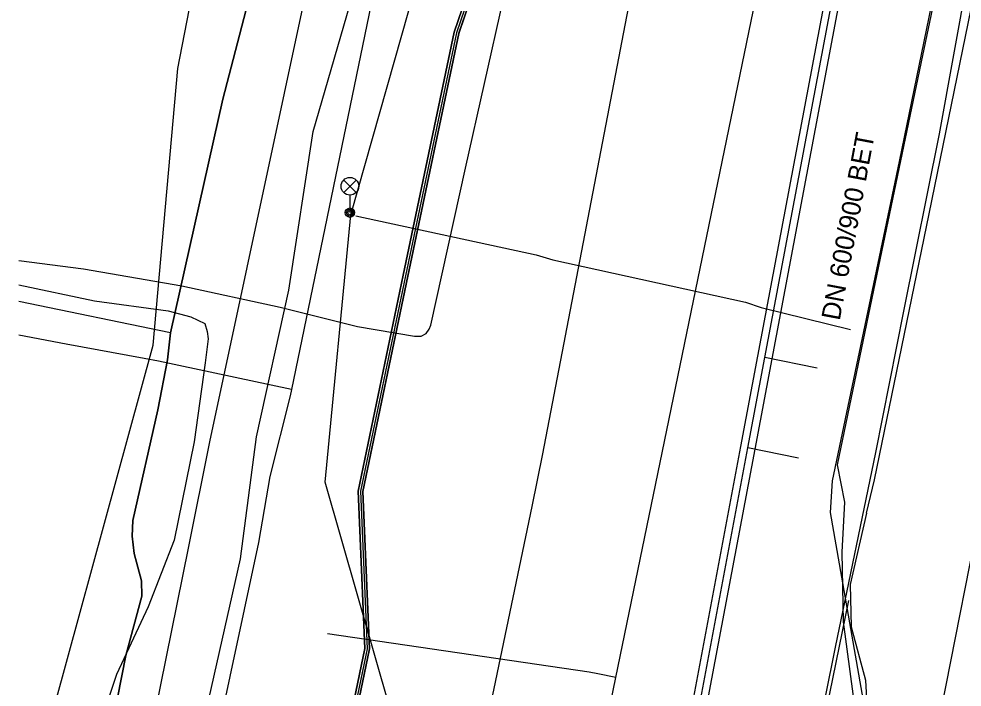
# Model space of a CAD drawing. Extents: x -595540 to -593988, y -1160850 to -1159202.
# Drawn here: x -595539.58 to -595499.41, y -1159544.34 to -1159515.87 of the extents above; entities that cross this region are included whole.
import ezdxf

# ---------------------------------------------------------------- set-up
doc = ezdxf.new("R2010")
doc.units = 0
for name, color, linetype in [('BKOM_kabel koordinační_optický', 7, 'Continuous'), ('BVK-JEDNOTNA_popisy', 7, 'Continuous'), ('BVK-JEDNOTNA_trasa sítě', 7, 'Continuous'), ('BVK-JEDNOTNA_trasa sítě obvodem', 7, 'Continuous'), ('BVK-VODOVOD_trasa sítě', 7, 'Continuous'), ('CETIN_kabel podzemní', 7, 'Continuous'), ('DPMB_kabel', 7, 'Continuous'), ('DPMB_kyneta', 7, 'Continuous'), ('DPMB_trolejové vedení-nosné lano', 7, 'Continuous'), ('DSP-SDEL-VODAFONE_kabel', 7, 'Continuous'), ('EON-NN_kabel', 7, 'Continuous'), ('EON-NN_kabel zrušené sítě', 7, 'Continuous'), ('EON-VN_kabel', 7, 'Continuous'), ('INNOGY-NTL_trasa sítě', 7, 'Continuous'), ('INNOGY-STL_trasa sítě', 7, 'Continuous'), ('JEDNOTNA_trasa neprovozované sítě', 7, 'Continuous'), ('TSB_kabel VO', 7, 'Continuous'), ('TSB_lampy VO', 7, 'Continuous')]:
    doc.layers.add(name, color=color, linetype=linetype)

msp = doc.modelspace()

# ---------------------------------------------------------------- linework, layer by layer
at = {"layer": 'BKOM_kabel koordinační_optický'}
for points in [[(-595504.41, -1159536.46), (-595504.72, -1159534.87), (-595503.028, -1159526.757), (-595501.088, -1159517.432), (-595499.039, -1159507.678), (-595498.496, -1159506.323), (-595497.188, -1159505.596), (-595495.789, -1159497.989), (-595496.784, -1159495.952), (-595496.959, -1159491.57), (-595511.534, -1159487.548), (-595515.033, -1159486.82), (-595512.879, -1159476.273), (-595510.369, -1159464.074)], [(-595518.91, -1159605.43), (-595517.68, -1159600.98), (-595516.64, -1159597.95), (-595514.94, -1159594.54), (-595511.13, -1159583.41), (-595509.02, -1159572.87), (-595506.14, -1159558.89), (-595503.77, -1159546.75), (-595504.47, -1159541.56), (-595504.52, -1159538.6), (-595504.41, -1159536.46)]]:
    msp.add_lwpolyline(points, dxfattribs=at)
at = {"layer": 'BVK-JEDNOTNA_trasa sítě'}
msp.add_lwpolyline([(-595510.8, -1159546.19), (-595508.537, -1159534.149), (-595507.812, -1159530.306), (-595504.126, -1159510.698), (-595504.05, -1159510.273), (-595503.578, -1159507.777), (-595502.09, -1159499.87)], dxfattribs=at)
at = {"layer": 'BVK-JEDNOTNA_trasa sítě obvodem'}
for points in [[(-595511.095, -1159546.135), (-595508.832, -1159534.094), (-595508.107, -1159530.251), (-595504.421, -1159510.644), (-595504.345, -1159510.219), (-595503.873, -1159507.722), (-595502.385, -1159499.815)], [(-595501.795, -1159499.925), (-595503.283, -1159507.833), (-595503.755, -1159510.328), (-595503.831, -1159510.752), (-595507.517, -1159530.362), (-595508.242, -1159534.205), (-595510.505, -1159546.245)]]:
    msp.add_lwpolyline(points, dxfattribs=at)
at = {"layer": 'BVK-VODOVOD_trasa sítě'}
msp.add_line((-595515.212, -1159621.352), (-595494.616, -1159516.344), dxfattribs=at)
for points in [[(-595529.291, -1159617.5), (-595514.159, -1159543.939), (-595505.658, -1159502.67), (-595497.983, -1159465.258), (-595497.446, -1159462.645), (-595496.304, -1159457.089)], [(-595514.159, -1159543.939), (-595514.93, -1159543.78), (-595515.301, -1159543.704), (-595526.44, -1159542.08)]]:
    msp.add_lwpolyline(points, dxfattribs=at)
at = {"layer": 'CETIN_kabel podzemní'}
for points in [[(-595516.04, -1159486.64), (-595516.23, -1159487.61), (-595519.4, -1159490.12), (-595520.41, -1159495.01), (-595527.97, -1159531.66)], [(-595527.97, -1159531.66), (-595533.64, -1159530.46), (-595534.25, -1159530.35), (-595537.57, -1159529.73), (-595539.58, -1159529.349)], [(-595527.97, -1159531.66), (-595528.02, -1159531.93), (-595528.89, -1159535.37), (-595529.37, -1159538.18)], [(-595529.37, -1159538.18), (-595531.21, -1159546.74)]]:
    msp.add_lwpolyline(points, dxfattribs=at)
at = {"layer": 'DPMB_kabel'}
for points in [[(-595539.58, -1159582.216), (-595539.432, -1159582.219), (-595538.241, -1159581.811), (-595534.15, -1159578.333), (-595531.476, -1159575.393), (-595529.566, -1159565.788), (-595529.488, -1159565.133), (-595529.174, -1159564.486), (-595524.65, -1159542.718), (-595524.928, -1159536.008), (-595523.012, -1159526.84), (-595520.851, -1159516.499), (-595519.845, -1159513.553), (-595518.607, -1159509.986), (-595518.497, -1159509.492), (-595518.227, -1159509.088), (-595516.814, -1159505.197), (-595514.772, -1159496.722), (-595512.512, -1159485.674), (-595511.142, -1159479.647), (-595510.632, -1159475.585), (-595506.782, -1159456.959), (-595503.271, -1159441.097), (-595502.334, -1159438.059)], [(-595539.58, -1159550.702), (-595533.858, -1159529.783), (-595532.809, -1159517.989), (-595530.449, -1159505.848), (-595529.936, -1159500.812), (-595527.678, -1159496.971), (-595525.911, -1159494.223), (-595525.165, -1159490.562), (-595521.464, -1159478.927), (-595513.025, -1159448.911), (-595510.625, -1159439.632)], [(-595539.58, -1159582.216), (-595539.432, -1159582.219), (-595538.241, -1159581.811), (-595534.15, -1159578.333), (-595531.476, -1159575.393), (-595529.566, -1159565.788), (-595529.488, -1159565.133), (-595529.174, -1159564.489), (-595529.174, -1159564.483), (-595524.65, -1159542.718), (-595524.928, -1159536.008), (-595523.012, -1159526.84), (-595520.851, -1159516.499), (-595519.845, -1159513.553), (-595518.607, -1159509.986), (-595518.497, -1159509.492), (-595518.227, -1159509.088), (-595516.814, -1159505.197), (-595514.772, -1159496.722), (-595512.512, -1159485.674), (-595511.142, -1159479.647), (-595510.632, -1159475.585), (-595506.782, -1159456.959), (-595503.271, -1159441.097)], [(-595539.58, -1159582.018), (-595539.463, -1159582.02), (-595538.34, -1159581.632), (-595534.291, -1159578.187), (-595531.663, -1159575.303), (-595529.756, -1159565.745), (-595529.49, -1159565.13), (-595529.367, -1159564.435), (-595524.85, -1159542.702), (-595525.13, -1159535.992), (-595523.208, -1159526.8), (-595521.047, -1159516.443), (-595520.033, -1159513.486), (-595518.793, -1159509.914), (-595518.5, -1159509.495), (-595518.837, -1159508.901), (-595517.37, -1159505.024), (-595515.366, -1159496.581), (-595513.098, -1159485.55), (-595511.757, -1159479.328), (-595510.832, -1159475.538), (-595506.978, -1159456.92)], [(-595539.58, -1159582.018), (-595539.463, -1159582.02), (-595538.34, -1159581.632), (-595534.291, -1159578.187), (-595531.663, -1159575.303), (-595529.756, -1159565.745), (-595529.49, -1159565.13), (-595529.367, -1159564.435), (-595524.85, -1159542.702), (-595525.13, -1159535.992), (-595523.208, -1159526.8), (-595521.047, -1159516.443), (-595520.033, -1159513.486), (-595518.793, -1159509.914), (-595518.5, -1159509.495), (-595518.837, -1159508.901), (-595517.37, -1159505.024), (-595515.366, -1159496.581), (-595513.098, -1159485.55), (-595511.757, -1159479.328), (-595510.832, -1159475.538), (-595506.978, -1159456.92)], [(-595539.58, -1159582.018), (-595539.463, -1159582.02), (-595538.34, -1159581.632), (-595534.291, -1159578.187), (-595531.663, -1159575.303), (-595529.756, -1159565.745), (-595529.49, -1159565.13), (-595529.367, -1159564.435), (-595524.85, -1159542.702), (-595525.13, -1159535.992), (-595523.208, -1159526.8), (-595521.047, -1159516.443), (-595520.033, -1159513.486), (-595518.793, -1159509.914), (-595518.5, -1159509.495), (-595518.837, -1159508.901), (-595517.37, -1159505.024), (-595515.366, -1159496.581), (-595513.098, -1159485.55), (-595511.757, -1159479.328), (-595510.832, -1159475.538), (-595506.978, -1159456.92)], [(-595539.58, -1159582.216), (-595539.432, -1159582.219), (-595538.241, -1159581.811), (-595534.15, -1159578.333), (-595531.476, -1159575.393), (-595529.566, -1159565.788), (-595529.488, -1159565.133), (-595529.174, -1159564.488), (-595524.65, -1159542.718), (-595524.928, -1159536.008), (-595523.012, -1159526.84), (-595520.851, -1159516.499), (-595519.845, -1159513.553), (-595518.607, -1159509.986), (-595518.497, -1159509.492), (-595518.227, -1159509.088), (-595516.814, -1159505.197), (-595514.772, -1159496.722), (-595512.512, -1159485.674), (-595511.142, -1159479.647), (-595510.632, -1159475.585), (-595506.782, -1159456.959)], [(-595539.58, -1159582.216), (-595539.432, -1159582.219), (-595538.241, -1159581.811), (-595534.15, -1159578.333), (-595531.476, -1159575.393), (-595529.566, -1159565.788), (-595529.488, -1159565.133), (-595529.174, -1159564.488), (-595524.65, -1159542.718), (-595524.928, -1159536.008), (-595523.012, -1159526.84), (-595520.851, -1159516.499), (-595519.845, -1159513.553), (-595518.607, -1159509.986), (-595518.497, -1159509.492), (-595518.227, -1159509.088), (-595516.814, -1159505.197), (-595514.772, -1159496.722), (-595512.512, -1159485.674), (-595511.142, -1159479.647), (-595510.632, -1159475.585), (-595506.782, -1159456.959)], [(-595531.663, -1159575.303), (-595529.756, -1159565.744), (-595529.49, -1159565.13), (-595529.367, -1159564.434), (-595524.85, -1159542.702), (-595525.13, -1159535.992), (-595523.208, -1159526.8), (-595521.047, -1159516.443), (-595520.033, -1159513.486), (-595518.793, -1159509.914), (-595518.5, -1159509.495), (-595518.413, -1159509.014), (-595517.006, -1159505.14), (-595514.966, -1159496.684), (-595512.706, -1159485.629), (-595511.338, -1159479.611), (-595510.831, -1159475.54), (-595506.978, -1159456.917)], [(-595531.663, -1159575.303), (-595529.756, -1159565.744), (-595529.49, -1159565.13), (-595529.367, -1159564.434), (-595524.85, -1159542.702), (-595525.13, -1159535.992), (-595523.208, -1159526.8), (-595521.047, -1159516.443), (-595520.033, -1159513.486), (-595518.793, -1159509.914), (-595518.5, -1159509.495), (-595518.413, -1159509.014), (-595517.006, -1159505.14), (-595514.966, -1159496.684), (-595512.706, -1159485.629), (-595511.338, -1159479.611), (-595510.831, -1159475.54), (-595506.978, -1159456.917)], [(-595506.978, -1159456.917), (-595510.831, -1159475.54), (-595511.338, -1159479.611), (-595512.706, -1159485.629), (-595514.966, -1159496.684), (-595517.006, -1159505.14), (-595518.413, -1159509.014), (-595518.5, -1159509.495), (-595518.793, -1159509.914), (-595520.033, -1159513.486), (-595521.047, -1159516.443), (-595523.208, -1159526.8), (-595525.13, -1159535.992), (-595524.85, -1159542.702), (-595529.367, -1159564.434), (-595529.49, -1159565.13), (-595529.125, -1159565.176), (-595528.736, -1159565.531), (-595528.464, -1159566.168), (-595528.207, -1159566.147), (-595528.013, -1159565.633), (-595527.84, -1159565.5)], [(-595506.978, -1159456.918), (-595510.832, -1159475.543), (-595511.341, -1159479.613), (-595512.706, -1159485.629), (-595514.966, -1159496.685), (-595517.006, -1159505.139), (-595518.412, -1159509.013), (-595518.5, -1159509.494), (-595518.793, -1159509.914), (-595520.034, -1159513.487), (-595521.047, -1159516.443), (-595523.208, -1159526.8), (-595525.13, -1159535.992), (-595524.85, -1159542.703), (-595529.367, -1159564.434), (-595529.49, -1159565.13), (-595529.125, -1159565.175), (-595528.735, -1159565.531), (-595528.465, -1159566.168), (-595528.206, -1159566.145), (-595528.013, -1159565.633), (-595527.84, -1159565.501)], [(-595506.782, -1159456.96), (-595510.63, -1159475.579), (-595511.143, -1159479.652), (-595512.511, -1159485.672), (-595514.772, -1159496.723), (-595516.814, -1159505.197), (-595518.226, -1159509.086), (-595518.501, -1159509.495), (-595518.607, -1159509.986), (-595519.845, -1159513.554), (-595520.851, -1159516.497), (-595523.012, -1159526.84), (-595524.929, -1159536.008), (-595524.65, -1159542.718), (-595529.174, -1159564.486), (-595529.486, -1159565.127), (-595528.901, -1159565.656), (-595528.524, -1159566.536), (-595528.244, -1159566.585), (-595527.849, -1159565.796), (-595527.849, -1159565.533)], [(-595506.782, -1159456.96), (-595510.63, -1159475.579), (-595511.143, -1159479.652), (-595512.512, -1159485.675), (-595514.772, -1159496.723), (-595516.814, -1159505.197), (-595518.226, -1159509.086), (-595518.501, -1159509.495), (-595518.607, -1159509.986), (-595519.845, -1159513.554), (-595520.851, -1159516.497), (-595523.012, -1159526.84), (-595524.929, -1159536.008), (-595524.65, -1159542.718), (-595529.174, -1159564.486), (-595529.486, -1159565.127), (-595528.901, -1159565.656), (-595528.524, -1159566.536), (-595528.244, -1159566.585), (-595527.849, -1159565.796), (-595527.849, -1159565.533)]]:
    msp.add_lwpolyline(points, dxfattribs=at)
at = {"layer": 'DPMB_kyneta'}
for points in [[(-595518.5, -1159509.495), (-595518.607, -1159509.987), (-595519.845, -1159513.553), (-595520.853, -1159516.497), (-595523.012, -1159526.84), (-595524.93, -1159536.008), (-595524.65, -1159542.718), (-595529.173, -1159564.486), (-595529.49, -1159565.13)], [(-595518.5, -1159509.495), (-595518.793, -1159509.913), (-595520.035, -1159513.487), (-595521.047, -1159516.443), (-595523.208, -1159526.8), (-595525.13, -1159535.992), (-595524.85, -1159542.702), (-595529.367, -1159564.434), (-595529.49, -1159565.13)], [(-595518.5, -1159509.495), (-595518.7, -1159509.95), (-595519.94, -1159513.52), (-595520.95, -1159516.47), (-595523.11, -1159526.82), (-595525.03, -1159536), (-595524.75, -1159542.71), (-595529.27, -1159564.46), (-595529.49, -1159565.13)]]:
    msp.add_lwpolyline(points, dxfattribs=at)
at = {"layer": 'DPMB_trolejové vedení-nosné lano'}
msp.add_lwpolyline([(-595525.232, -1159524.264), (-595517.547, -1159525.934), (-595516.838, -1159526.139), (-595508.634, -1159527.949), (-595507.965, -1159528.172), (-595504.161, -1159529.105)], dxfattribs=at)
at = {"layer": 'DSP-SDEL-VODAFONE_kabel'}
for points in [[(-595533.12, -1159529.25), (-595530.9, -1159519.29), (-595528.39, -1159509.68), (-595527.41, -1159507), (-595525.84, -1159503.75), (-595525.26, -1159502.2), (-595523.4, -1159498.13), (-595522.41, -1159495.82), (-595522.22, -1159495.13), (-595521.23, -1159490.1), (-595520.8, -1159488.32), (-595519.98, -1159484.06), (-595519.31, -1159480.78), (-595519.22, -1159478.4), (-595519.15, -1159478.06), (-595519.73, -1159477.72), (-595522.58, -1159477.3), (-595526.01, -1159476.57), (-595527.329, -1159476.344)], [(-595519.15, -1159478.06), (-595519.22, -1159478.4), (-595519.31, -1159480.78), (-595519.98, -1159484.06), (-595520.8, -1159488.32), (-595521.23, -1159490.1), (-595522.22, -1159495.13), (-595522.41, -1159495.82), (-595523.4, -1159498.13), (-595525.26, -1159502.2), (-595525.84, -1159503.75), (-595527.41, -1159507), (-595528.39, -1159509.68), (-595530.9, -1159519.29), (-595533.12, -1159529.25), (-595533.25, -1159530.4), (-595533.66, -1159532.53), (-595534.72, -1159537.24), (-595534.75, -1159537.91), (-595534.67, -1159538.65), (-595534.36, -1159539.82), (-595534.34, -1159540.47), (-595535.03, -1159542.99), (-595535.9, -1159547.47)], [(-595533.12, -1159529.25), (-595539.58, -1159527.921)], [(-595539.58, -1159563.898), (-595539.06, -1159559.29), (-595538.3, -1159555.01), (-595536.62, -1159549.4), (-595535.9, -1159547.47), (-595535.03, -1159542.99), (-595534.34, -1159540.47), (-595534.36, -1159539.82), (-595534.67, -1159538.65), (-595534.75, -1159537.91), (-595534.72, -1159537.24), (-595533.66, -1159532.53), (-595533.25, -1159530.4), (-595533.12, -1159529.25)]]:
    msp.add_lwpolyline(points, dxfattribs=at)
at = {"layer": 'EON-NN_kabel'}
for points in [[(-595539.58, -1159526.174), (-595536.825, -1159526.531), (-595532.638, -1159527.255), (-595528.453, -1159528.157), (-595525.165, -1159528.978), (-595522.728, -1159529.393), (-595522.45, -1159529.386), (-595522.24, -1159529.277), (-595522.103, -1159529.088), (-595522.043, -1159528.926), (-595520.558, -1159522.23), (-595518.936, -1159515.002), (-595517.205, -1159507.662), (-595516.594, -1159503.129), (-595515.509, -1159497.084), (-595513.981, -1159490.166), (-595512.147, -1159481.35), (-595510.529, -1159473.109)], [(-595503.48, -1159536.94), (-595503.15, -1159535.51), (-595500.82, -1159524.18), (-595497.83, -1159509.61), (-595496.25, -1159508.17), (-595494.01, -1159506.54), (-595492.12, -1159498.33), (-595491.935, -1159497.664), (-595493.412, -1159497.022), (-595493.57, -1159496.66), (-595493.81, -1159496.108), (-595494.631, -1159494.588), (-595494.6, -1159493.308), (-595493.373, -1159487.15), (-595492.362, -1159482.079), (-595492.29, -1159482.083), (-595491.361, -1159482.142)], [(-595539.58, -1159527.204), (-595536.365, -1159527.883), (-595533.228, -1159528.311), (-595532.256, -1159528.567), (-595531.654, -1159528.846), (-595531.564, -1159529.19), (-595531.523, -1159529.507), (-595531.568, -1159529.85), (-595531.64, -1159530.523), (-595532.108, -1159533.895), (-595532.973, -1159538.086), (-595534.069, -1159540.924), (-595535.42, -1159543.803), (-595536.163, -1159546.019), (-595536.132, -1159546.018), (-595536.45, -1159549.265), (-595536.875, -1159551.857), (-595538.797, -1159560.302), (-595539.58, -1159562.998)], [(-595503.48, -1159536.94), (-595504.18, -1159539.97), (-595504.14, -1159541.78), (-595503.53, -1159544.05), (-595503.38, -1159546.62), (-595503.75, -1159548.9), (-595505.4, -1159557.02), (-595507.23, -1159566.39), (-595509.05, -1159575.08), (-595510.89, -1159583.32), (-595512.08, -1159586.69), (-595514.79, -1159593.92), (-595515.61, -1159598.08), (-595518.38, -1159611.47), (-595520.64, -1159622.94), (-595521.012, -1159624.936), (-595521.11, -1159625.463), (-595521.22, -1159626.05), (-595520.927, -1159626.698), (-595520.89, -1159626.78), (-595519.26, -1159627.21), (-595518.67, -1159627.45), (-595518.663, -1159627.45), (-595517.646, -1159627.479)]]:
    msp.add_lwpolyline(points, dxfattribs=at)
at = {"layer": 'EON-NN_kabel zrušené sítě'}
for points in [[(-595488.717, -1159481.833), (-595490.991, -1159481.115), (-595491.466, -1159480.965), (-595491.973, -1159480.91), (-595492.241, -1159481.106), (-595492.636, -1159481.666), (-595494.226, -1159489.225), (-595495.368, -1159494.427), (-595495.419, -1159495.542), (-595495.838, -1159498.212), (-595497.194, -1159505.22), (-595497.838, -1159507.586), (-595499.173, -1159514.034), (-595500.384, -1159520.776), (-595501.905, -1159528.327), (-595503.097, -1159534.344), (-595504.821, -1159542.646), (-595506.481, -1159550.899), (-595508.169, -1159559.33), (-595509.751, -1159567.028), (-595511.396, -1159575.235), (-595512.955, -1159582.811)], [(-595519.254, -1159627.147), (-595520.58, -1159626.75), (-595520.927, -1159626.698), (-595521.51, -1159626.61), (-595521.261, -1159625.289), (-595521.149, -1159624.695), (-595519.74, -1159617.23), (-595518.19, -1159609.46), (-595514.93, -1159593.56), (-595511.74, -1159577.44), (-595507.47, -1159556.5), (-595504.238, -1159540.657)]]:
    msp.add_lwpolyline(points, dxfattribs=at)
at = {"layer": 'EON-VN_kabel'}
msp.add_lwpolyline([(-595532.164, -1159547.827), (-595530.136, -1159538.88), (-595529.459, -1159533.677), (-595528.079, -1159527.439), (-595527.047, -1159520.676), (-595525.23, -1159514.392), (-595524.582, -1159510.98), (-595523.809, -1159510.119), (-595523.082, -1159509.896), (-595521.569, -1159509.661), (-595519.941, -1159509.902), (-595500.966, -1159514.043), (-595497.97, -1159515.202), (-595490.616, -1159518.734), (-595484.545, -1159520.467), (-595478.953, -1159521.807), (-595472.72, -1159523.328), (-595467.517, -1159524.128), (-595461.288, -1159525.328), (-595452.659, -1159526.868), (-595444.42, -1159528.538)], dxfattribs=at)
at = {"layer": 'INNOGY-NTL_trasa sítě'}
msp.add_lwpolyline([(-595538.02, -1159566.42), (-595532.36, -1159538.43), (-595531.45, -1159533.9), (-595523.54, -1159496.94), (-595521.97, -1159489.61), (-595521.52, -1159485.2), (-595521.38, -1159484.55), (-595521.32, -1159484.32)], dxfattribs=at)
at = {"layer": 'INNOGY-STL_trasa sítě'}
msp.add_lwpolyline([(-595539.58, -1159590.57), (-595529.66, -1159593.85), (-595517.72, -1159536.65), (-595517.27, -1159534.4), (-595510.17, -1159497.42), (-595509.95, -1159496.28), (-595499.61, -1159445.09), (-595495.94, -1159431.75), (-595489.48, -1159407.69), (-595484.08, -1159387.62), (-595478.29, -1159376.98), (-595474.824, -1159365.098), (-595474.69, -1159364.64), (-595474.58, -1159364.26), (-595457.24, -1159303.77)], dxfattribs=at)
at = {"layer": 'JEDNOTNA_trasa neprovozované sítě'}
for p, q in [((-595505.592, -1159530.762), (-595507.812, -1159530.306)), ((-595506.378, -1159534.592), (-595508.537, -1159534.149))]:
    msp.add_line(p, q, dxfattribs=at)
at = {"layer": 'TSB_kabel VO'}
for points in [[(-595539.58, -1159598.766), (-595536.44, -1159595.84), (-595533.46, -1159590.07), (-595532.92, -1159589.03), (-595531.115, -1159580.859), (-595523.75, -1159545.32), (-595526.538, -1159535.616), (-595525.44, -1159524.222), (-595522.978, -1159515.521), (-595519.655, -1159506.027), (-595516.649, -1159500.173), (-595515.76, -1159497.37), (-595515.29, -1159490.09), (-595512.319, -1159488.453), (-595502.702, -1159445.343)], [(-595500.06, -1159509.135), (-595500.02, -1159509.49), (-595499.78, -1159510.68), (-595502.1, -1159521.95), (-595504.95, -1159535.55), (-595505.03, -1159536.9), (-595503.25, -1159547.11), (-595503.978, -1159549.761), (-595503.61, -1159549.89), (-595504.007, -1159549.876), (-595505.754, -1159558.859), (-595510.5, -1159582.96)]]:
    msp.add_lwpolyline(points, dxfattribs=at)
at = {"layer": 'TSB_lampy VO'}
for p, q in [((-595525.748, -1159523.271), (-595525.218, -1159522.741)), ((-595525.748, -1159522.741), (-595525.218, -1159523.271)), ((-595525.748, -1159523.271), (-595525.218, -1159522.741)), ((-595525.748, -1159522.741), (-595525.218, -1159523.271)), ((-595525.483, -1159523.381), (-595525.483, -1159524.131)), ((-595525.483, -1159523.381), (-595525.483, -1159524.131))]:
    msp.add_line(p, q, dxfattribs=at)
for centre, radius in [((-595525.483, -1159523.006), 0.375), ((-595525.483, -1159523.006), 0.375), ((-595525.483, -1159524.131), 0.2), ((-595525.483, -1159524.131), 0.2), ((-595525.483, -1159524.131), 0.145), ((-595525.483, -1159524.131), 0.145), ((-595525.483, -1159524.131), 0.0876), ((-595525.483, -1159524.131), 0.0876)]:
    msp.add_circle(centre, radius, dxfattribs=at)

# ---------------------------------------------------------------- texts
at = {"layer": 'BVK-JEDNOTNA_popisy'}
msp.add_text('DN 600/900 BET', height=0.8, rotation=79.3533, dxfattribs=at).set_placement((-595504.627, -1159528.756))

doc.saveas('drawing.dxf')
